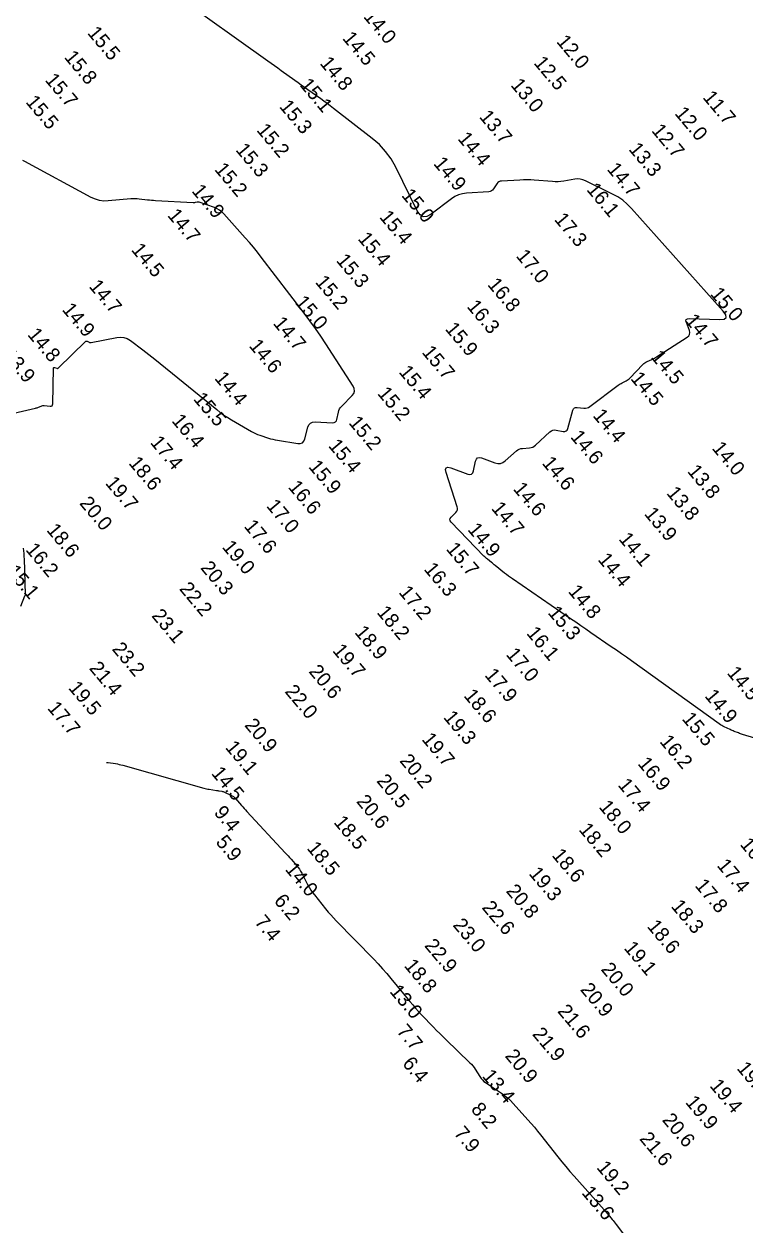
# Model space of a CAD drawing. Extents: x 988130 to 1132882, y 654656 to 841453.
# Drawn here: x 1024235.4 to 1024488.1, y 836447.7 to 836868.7 of the extents above; entities that cross this region are included whole.
import ezdxf

# ---------------------------------------------------------------- set-up
doc = ezdxf.new("R2010")
doc.units = 0
doc.layers.add('V-TOPO-MAJR', color=7, linetype='Continuous')
doc.layers.add('V-TOPO-SOUN', color=7, linetype='Continuous')

msp = doc.modelspace()

# ---------------------------------------------------------------- linework, layer by layer
at = {"layer": 'V-TOPO-MAJR'}
for points in [[(1024501.03, 836615.47), (1024487.3, 836619.64), (1024486.93, 836619.75), (1024486.57, 836619.88), (1024486.2, 836620.01), (1024485.84, 836620.15), (1024484.39, 836620.72), (1024484.03, 836620.87), (1024483.67, 836621.02), (1024483.32, 836621.18), (1024482.96, 836621.34), (1024480.87, 836622.31), (1024480.41, 836622.54), (1024479.96, 836622.79), (1024479.52, 836623.05), (1024479.1, 836623.34), (1024448.33, 836645.44), (1024446.57, 836646.7), (1024444.81, 836647.94), (1024443.04, 836649.18), (1024441.26, 836650.4), (1024434.13, 836655.29), (1024432.35, 836656.51), (1024430.57, 836657.74), (1024428.79, 836658.96), (1024427.01, 836660.18), (1024406.61, 836674.17), (1024405.92, 836674.65), (1024405.23, 836675.16), (1024404.55, 836675.67), (1024403.88, 836676.2), (1024400.57, 836678.85), (1024400.23, 836679.12), (1024399.9, 836679.39), (1024399.57, 836679.66), (1024399.23, 836679.94), (1024397.9, 836681.02), (1024397.58, 836681.3), (1024397.26, 836681.59), (1024396.94, 836681.88), (1024396.64, 836682.18), (1024385.11, 836694.04), (1024384.8, 836694.47), (1024384.7, 836694.9), (1024384.8, 836695.33), (1024385.12, 836695.76), (1024386.8, 836697.47), (1024387.14, 836697.91), (1024387.34, 836698.39), (1024387.38, 836698.91), (1024387.27, 836699.46), (1024383.36, 836711.46), (1024383.16, 836712.52), (1024383.37, 836713.14), (1024384, 836713.33), (1024385.05, 836713.09), (1024390.95, 836710.93), (1024391.69, 836710.77), (1024392.28, 836710.91), (1024392.7, 836711.33), (1024392.97, 836712.04), (1024393.72, 836715.46), (1024393.98, 836716.17), (1024394.41, 836716.59), (1024394.99, 836716.73), (1024395.73, 836716.57), (1024400.46, 836714.84), (1024401.45, 836714.61), (1024402.39, 836714.65), (1024403.27, 836714.96), (1024404.1, 836715.54), (1024408.04, 836719.04), (1024408.51, 836719.4), (1024409.02, 836719.67), (1024409.57, 836719.84), (1024410.16, 836719.93), (1024412.59, 836720.1), (1024413.17, 836720.19), (1024413.72, 836720.38), (1024414.23, 836720.65), (1024414.7, 836721.02), (1024419.77, 836725.69), (1024420.25, 836726.05), (1024420.77, 836726.28), (1024421.34, 836726.37), (1024421.94, 836726.32), (1024424.43, 836725.88), (1024424.99, 836725.85), (1024425.44, 836726.01), (1024425.78, 836726.35), (1024426.01, 836726.87), (1024427.79, 836733.31), (1024428.01, 836733.8), (1024428.33, 836734.13), (1024428.75, 836734.29), (1024429.29, 836734.3), (1024431.64, 836734.01), (1024432.22, 836733.99), (1024432.77, 836734.07), (1024433.28, 836734.27), (1024433.77, 836734.57), (1024443.73, 836742.04), (1024444.06, 836742.28), (1024444.39, 836742.5), (1024444.74, 836742.7), (1024445.09, 836742.88), (1024446.53, 836743.6), (1024446.88, 836743.79), (1024447.21, 836744.01), (1024447.52, 836744.26), (1024447.8, 836744.54), (1024452.33, 836749.3), (1024452.66, 836749.62), (1024453.02, 836749.91), (1024453.41, 836750.15), (1024453.82, 836750.36), (1024455.52, 836751.13), (1024455.94, 836751.33), (1024456.36, 836751.54), (1024456.76, 836751.77), (1024457.16, 836752.02), (1024467.88, 836758.91), (1024468.41, 836759.37), (1024468.71, 836759.89), (1024468.79, 836760.5), (1024468.63, 836761.18), (1024467.58, 836764.06), (1024467.44, 836764.68), (1024467.56, 836765.12), (1024467.94, 836765.38), (1024468.58, 836765.45), (1024479.18, 836765.12), (1024480.79, 836765.26), (1024481.54, 836765.79), (1024481.46, 836766.7), (1024480.53, 836768.02), (1024448.3, 836804.06), (1024446.84, 836805.55), (1024445.26, 836806.87), (1024443.56, 836808.04), (1024441.73, 836809.04), (1024432.2, 836813.72), (1024431.3, 836814.08), (1024430.38, 836814.3), (1024429.44, 836814.36), (1024428.48, 836814.27), (1024424.58, 836813.61), (1024423.61, 836813.48), (1024422.63, 836813.41), (1024421.65, 836813.39), (1024420.66, 836813.44), (1024414.27, 836813.92), (1024413.01, 836814), (1024411.76, 836814.03), (1024410.5, 836814.03), (1024409.24, 836813.98), (1024402.76, 836813.64), (1024402.26, 836813.56), (1024401.81, 836813.38), (1024401.44, 836813.08), (1024401.12, 836812.68), (1024399.98, 836810.86), (1024399.66, 836810.46), (1024399.28, 836810.16), (1024398.84, 836809.97), (1024398.34, 836809.88), (1024390.53, 836809.37), (1024389.09, 836809.17), (1024387.72, 836808.77), (1024386.43, 836808.18), (1024385.21, 836807.38), (1024378.14, 836801.98), (1024376.66, 836801.15), (1024375.35, 836801.07), (1024374.22, 836801.73), (1024373.26, 836803.13), (1024365.7, 836818.51), (1024364.08, 836821.39), (1024362.18, 836824.02), (1024359.98, 836826.41), (1024357.49, 836828.57), (1024343.87, 836839.11), (1024342.77, 836839.95), (1024341.66, 836840.78), (1024340.54, 836841.6), (1024339.41, 836842.41), (1024334.88, 836845.62), (1024333.75, 836846.43), (1024332.62, 836847.23), (1024331.49, 836848.04), (1024330.37, 836848.86), (1024325.61, 836852.3), (1024324.44, 836853.15), (1024323.27, 836853.99), (1024322.09, 836854.83), (1024320.92, 836855.67), (1024288.72, 836878.65)], [(1024230.3, 836731.93), (1024239.47, 836734), (1024239.73, 836734.07), (1024239.98, 836734.15), (1024240.23, 836734.24), (1024240.48, 836734.34), (1024241.47, 836734.77), (1024241.72, 836734.86), (1024241.97, 836734.91), (1024242.23, 836734.94), (1024242.49, 836734.93), (1024244.6, 836734.72), (1024244.98, 836734.73), (1024245.26, 836734.87), (1024245.43, 836735.13), (1024245.5, 836735.51), (1024245.78, 836747.99), (1024245.8, 836748.15), (1024245.87, 836748.25), (1024245.99, 836748.28), (1024246.15, 836748.24), (1024246.87, 836747.98), (1024247.04, 836747.93), (1024247.21, 836747.94), (1024247.36, 836748), (1024247.5, 836748.11), (1024256.99, 836757.39), (1024257.13, 836757.5), (1024257.28, 836757.55), (1024257.43, 836757.54), (1024257.6, 836757.47), (1024258.26, 836757.11), (1024258.43, 836757.03), (1024258.6, 836756.99), (1024258.78, 836756.98), (1024258.96, 836757), (1024267.91, 836758.82), (1024269.2, 836758.95), (1024270.43, 836758.82), (1024271.6, 836758.41), (1024272.71, 836757.73), (1024277.02, 836754.48), (1024278.09, 836753.67), (1024279.16, 836752.84), (1024280.22, 836752), (1024281.27, 836751.15), (1024302.95, 836733.5), (1024304.21, 836732.52), (1024305.5, 836731.58), (1024306.83, 836730.7), (1024308.2, 836729.87), (1024315.11, 836725.86), (1024315.81, 836725.47), (1024316.54, 836725.13), (1024317.28, 836724.82), (1024318.04, 836724.55), (1024321.1, 836723.55), (1024321.87, 836723.31), (1024322.65, 836723.11), (1024323.44, 836722.93), (1024324.23, 836722.78), (1024331.34, 836721.6), (1024332.27, 836721.58), (1024333, 836721.85), (1024333.55, 836722.41), (1024333.9, 836723.27), (1024334.93, 836727.3), (1024335.29, 836728.17), (1024335.84, 836728.78), (1024336.58, 836729.13), (1024337.53, 836729.21), (1024343.57, 836728.91), (1024344.14, 836728.97), (1024344.58, 836729.18), (1024344.9, 836729.55), (1024345.09, 836730.09), (1024345.62, 836732.57), (1024345.79, 836733.17), (1024346.03, 836733.72), (1024346.36, 836734.24), (1024346.77, 836734.71), (1024350.42, 836738.42), (1024351.01, 836739.2), (1024351.26, 836740.02), (1024351.18, 836740.88), (1024350.76, 836741.77), (1024341.22, 836756.53), (1024339.41, 836759.28), (1024337.54, 836761.98), (1024335.62, 836764.65), (1024333.65, 836767.28), (1024318.58, 836786.96), (1024317.23, 836788.7), (1024315.84, 836790.41), (1024314.41, 836792.1), (1024312.96, 836793.76), (1024305.48, 836802.12), (1024304.77, 836802.82), (1024303.99, 836803.42), (1024303.14, 836803.91), (1024302.23, 836804.3), (1024296.86, 836806.2), (1024296.68, 836806.25), (1024296.5, 836806.27), (1024296.32, 836806.26), (1024296.14, 836806.23), (1024295.41, 836806.06), (1024295.22, 836806.02), (1024295.04, 836806), (1024294.85, 836805.99), (1024294.67, 836805.99), (1024281.54, 836806.72), (1024280.82, 836806.76), (1024280.09, 836806.82), (1024279.37, 836806.89), (1024278.65, 836806.97), (1024275.77, 836807.3), (1024275.05, 836807.36), (1024274.33, 836807.39), (1024273.61, 836807.39), (1024272.89, 836807.34), (1024264.92, 836806.66), (1024263.37, 836806.63), (1024261.87, 836806.83), (1024260.42, 836807.25), (1024259.01, 836807.89), (1024235.66, 836820.48), (1024234.99, 836820.78)], [(1024234.31, 836664.61), (1024235.75, 836668.25), (1024235.76, 836668.28), (1024235.77, 836668.3), (1024235.79, 836668.33), (1024235.8, 836668.35), (1024235.88, 836668.43), (1024235.9, 836668.46), (1024235.91, 836668.48), (1024235.92, 836668.51), (1024235.92, 836668.53), (1024235.55, 836681.33), (1024235.53, 836681.77), (1024235.51, 836682.22), (1024235.47, 836682.67), (1024235.43, 836683.11), (1024235.23, 836684.89)], [(1024264.39, 836609.79), (1024264.92, 836609.78), (1024267.5, 836609.39), (1024268.14, 836609.28), (1024268.78, 836609.15), (1024269.41, 836609), (1024270.04, 836608.84), (1024298.4, 836600.81), (1024298.88, 836600.68), (1024299.37, 836600.57), (1024299.86, 836600.47), (1024300.36, 836600.4), (1024302.85, 836600.03), (1024303.09, 836600), (1024303.33, 836599.96), (1024303.57, 836599.92), (1024303.81, 836599.88), (1024304.76, 836599.72), (1024305, 836599.67), (1024305.23, 836599.61), (1024305.46, 836599.53), (1024305.68, 836599.43), (1024307.96, 836598.38), (1024308.4, 836598.15), (1024308.81, 836597.87), (1024309.18, 836597.56), (1024309.52, 836597.2), (1024311.61, 836594.75), (1024312.07, 836594.22), (1024312.54, 836593.7), (1024313.01, 836593.18), (1024313.48, 836592.66), (1024326.97, 836578.16), (1024327.49, 836577.6), (1024328, 836577.03), (1024328.51, 836576.46), (1024329.02, 836575.88), (1024331.03, 836573.57), (1024331.51, 836572.97), (1024331.96, 836572.36), (1024332.36, 836571.71), (1024332.74, 836571.05), (1024334.92, 836566.84), (1024335.43, 836565.92), (1024335.97, 836565.03), (1024336.57, 836564.18), (1024337.2, 836563.35), (1024341.14, 836558.46), (1024342.02, 836557.39), (1024342.94, 836556.34), (1024343.87, 836555.31), (1024344.83, 836554.3), (1024358, 836540.8), (1024359.56, 836539.17), (1024361.08, 836537.5), (1024362.57, 836535.81), (1024364.02, 836534.08), (1024370.67, 836525.97), (1024371.65, 836524.79), (1024372.65, 836523.64), (1024373.68, 836522.51), (1024374.73, 836521.39), (1024378.97, 836516.97), (1024380.04, 836515.88), (1024381.12, 836514.79), (1024382.2, 836513.71), (1024383.3, 836512.65), (1024391.73, 836504.57), (1024392.25, 836504.04), (1024392.74, 836503.47), (1024393.19, 836502.88), (1024393.6, 836502.25), (1024395.17, 836499.7), (1024395.6, 836499.08), (1024396.07, 836498.53), (1024396.61, 836498.02), (1024397.21, 836497.58), (1024402.74, 836493.85), (1024403.84, 836493.06), (1024404.89, 836492.2), (1024405.88, 836491.28), (1024406.82, 836490.31), (1024412.01, 836484.57), (1024413.17, 836483.26), (1024414.31, 836481.94), (1024415.42, 836480.6), (1024416.51, 836479.24), (1024422.56, 836471.55), (1024423.94, 836469.82), (1024425.34, 836468.12), (1024426.77, 836466.43), (1024428.23, 836464.77), (1024438.72, 836452.96), (1024439.09, 836452.55), (1024439.45, 836452.13), (1024439.8, 836451.72), (1024440.16, 836451.3), (1024441.57, 836449.61), (1024441.92, 836449.19), (1024442.26, 836448.76), (1024442.6, 836448.33), (1024442.94, 836447.89), (1024459.39, 836426.11)]]:
    msp.add_lwpolyline(points, dxfattribs=at)

# ---------------------------------------------------------------- texts
at = {"layer": 'V-TOPO-SOUN'}
for s, p in [('14.0 ', (1024354.16, 836871.19)), ('15.5 ', (1024257.42, 836865.42)), ('14.5 ', (1024346.79, 836863.58)), ('12.0 ', (1024421.83, 836862.4)), ('15.8 ', (1024249.29, 836856.95)), ('14.8 ', (1024338.87, 836854.82)), ('12.5 ', (1024413.85, 836854.94)), ('15.7 ', (1024242.54, 836848.96)), ('15.1 ', (1024331.83, 836847.21)), ('13.0 ', (1024405.76, 836847.18)), ('15.5 ', (1024235.77, 836841.25)), ('11.7 ', (1024473.1, 836842.85)), ('15.3 ', (1024324.69, 836839.64)), ('12.0 ', (1024463.26, 836837.23)), ('13.7 ', (1024394.76, 836836.05)), ('15.2 ', (1024316.72, 836831.37)), ('12.7 ', (1024455.14, 836831.21)), ('15.3 ', (1024309.37, 836824.46)), ('14.4 ', (1024387.18, 836828.39)), ('13.3 ', (1024447.14, 836824.68)), ('15.2 ', (1024301.96, 836817.61)), ('14.9 ', (1024378.69, 836819.66)), ('14.7 ', (1024439.54, 836817.66)), ('14.9 ', (1024293.97, 836810.05)), ('15.0 ', (1024367.5, 836808.52)), ('16.1 ', (1024432.37, 836810.53)), ('14.7 ', (1024285.47, 836801.5)), ('15.4 ', (1024359.77, 836800.91)), ('17.3 ', (1024421.06, 836800.06)), ('15.4 ', (1024352.2, 836793.29)), ('14.5 ', (1024272.79, 836789.41)), ('17.0 ', (1024407.67, 836787.24)), ('15.3 ', (1024344.61, 836785.68)), ('15.2 ', (1024337.26, 836778.12)), ('14.7 ', (1024257.94, 836776.61)), ('16.8 ', (1024397.64, 836777.23)), ('15.0 ', (1024475.73, 836773.94)), ('15.0 ', (1024330.15, 836771)), ('14.9 ', (1024248.53, 836768.46)), ('16.3 ', (1024390.41, 836769.54)), ('14.7 ', (1024322.49, 836763.65)), ('15.9 ', (1024382.79, 836761.69)), ('14.7 ', (1024466.96, 836764.59)), ('14.8 ', (1024236.42, 836759.69)), ('14.6 ', (1024314.06, 836755.76)), ('15.7 ', (1024374.66, 836753.51)), ('13.9 ', (1024227.62, 836752.41)), ('14.5 ', (1024454.92, 836751.84)), ('14.4 ', (1024301.96, 836744.39)), ('15.4 ', (1024366.57, 836746.59)), ('14.5 ', (1024447.77, 836744.31)), ('15.5 ', (1024294.57, 836737.11)), ('15.2 ', (1024359.06, 836739.06)), ('16.4 ', (1024286.93, 836729.51)), ('15.2 ', (1024348.97, 836728.81)), ('14.4 ', (1024434.55, 836731.32)), ('14.6 ', (1024426.71, 836723.84)), ('17.4 ', (1024279.42, 836721.89)), ('15.4 ', (1024341.84, 836720.74)), ('14.0 ', (1024476.33, 836719.87)), ('18.6 ', (1024271.87, 836714.64)), ('15.9 ', (1024334.9, 836713.38)), ('14.6 ', (1024416.75, 836714.66)), ('13.8 ', (1024467.7, 836711.77)), ('19.7 ', (1024263.68, 836707.64)), ('16.6 ', (1024327.78, 836706.25)), ('14.6 ', (1024406.61, 836705.63)), ('13.8 ', (1024460.38, 836704.12)), ('20.0 ', (1024254.63, 836700.58)), ('17.0 ', (1024320.14, 836699.63)), ('14.7 ', (1024398.99, 836698.78)), ('13.9 ', (1024452.59, 836696.86)), ('18.6 ', (1024243.1, 836691.15)), ('17.6 ', (1024312.31, 836692.49)), ('14.9 ', (1024390.68, 836691.36)), ('14.1 ', (1024443.66, 836688.02)), ('16.2 ', (1024235.74, 836684.31)), ('19.0 ', (1024304.63, 836685.23)), ('15.7 ', (1024383.15, 836684.55)), ('20.3 ', (1024297.05, 836677.94)), ('16.3 ', (1024375.36, 836677.47)), ('14.4 ', (1024436.32, 836680.82)), ('15.1 ', (1024229.07, 836676.6)), ('22.2 ', (1024289.64, 836670.57)), ('17.2 ', (1024366.54, 836669.34)), ('14.8 ', (1024425.92, 836669.66)), ('23.1 ', (1024279.91, 836661.15)), ('18.2 ', (1024358.86, 836662.3)), ('15.3 ', (1024418.8, 836662.2)), ('18.9 ', (1024351.06, 836655.33)), ('16.1 ', (1024411.29, 836655.02)), ('23.2 ', (1024266.04, 836649.47)), ('19.7 ', (1024343.32, 836648.92)), ('17.0 ', (1024404.14, 836647.56)), ('21.4 ', (1024258.04, 836642.73)), ('20.6 ', (1024335, 836641.6)), ('17.9 ', (1024396.62, 836640.36)), ('14.5 ', (1024481.61, 836641.07)), ('19.5 ', (1024250.74, 836635.85)), ('22.0 ', (1024326.6, 836634.58)), ('18.6 ', (1024389.32, 836633.11)), ('14.9 ', (1024473.76, 836633.02)), ('17.7 ', (1024243.39, 836628.75)), ('20.9 ', (1024312.48, 836622.77)), ('19.3 ', (1024382.2, 836625.53)), ('15.5 ', (1024465.82, 836625)), ('19.1 ', (1024305.72, 836614.99)), ('19.7 ', (1024374.62, 836617.81)), ('16.2 ', (1024457.99, 836617.04)), ('20.2 ', (1024366.85, 836610.29)), ('14.5 ', (1024300.84, 836605.91)), ('16.9 ', (1024450.3, 836609.28)), ('20.5 ', (1024358.77, 836603.23)), ('17.4 ', (1024443.34, 836601.81)), ('20.6 ', (1024351.7, 836596.04)), ('18.0 ', (1024436.67, 836594.14)), ('9.4', (1024301.75, 836592.12)), ('18.5 ', (1024343.76, 836588.72)), ('18.2 ', (1024429.66, 836586.15)), ('5.9', (1024302.4, 836581.77)), ('16.9 ', (1024486.16, 836580.98)), ('18.5 ', (1024334.33, 836579.65)), ('18.6 ', (1024420.21, 836577.18)), ('14.0 ', (1024326.69, 836572.28)), ('17.4 ', (1024478.06, 836573.6)), ('19.3 ', (1024412.14, 836570.74)), ('20.8 ', (1024404.15, 836564.63)), ('17.8 ', (1024470.35, 836566.55)), ('6.2', (1024322.79, 836561.18)), ('22.6 ', (1024395.69, 836558.83)), ('18.3 ', (1024461.98, 836559.28)), ('7.4', (1024316.01, 836553.74)), ('23.0 ', (1024385.5, 836552.7)), ('18.6 ', (1024453.59, 836552.23)), ('22.9 ', (1024375.54, 836545.51)), ('19.1 ', (1024445.45, 836544.67)), ('18.8 ', (1024368.43, 836538.45)), ('20.0 ', (1024437.41, 836537.19)), ('20.9 ', (1024430.17, 836530.08)), ('13.0 ', (1024363.36, 836529.43)), ('21.6 ', (1024422.18, 836522.5)), ('7.7', (1024365.81, 836515.48)), ('21.9 ', (1024413.36, 836514.46)), ('20.9 ', (1024403.78, 836506.82)), ('6.4', (1024367.8, 836504.15)), ('19.1 ', (1024485.04, 836502.47)), ('13.4 ', (1024395.79, 836499.76)), ('19.4 ', (1024475.52, 836496.37)), ('8.2', (1024391.84, 836488.09)), ('19.9 ', (1024467, 836490.59)), ('20.6 ', (1024458.87, 836484.38)), ('7.9', (1024385.87, 836479.71)), ('21.6 ', (1024450.92, 836477.8)), ('19.2 ', (1024435.89, 836467.71)), ('13.6 ', (1024430.64, 836458.87))]:
    msp.add_text(s, height=5, rotation=310, dxfattribs=at).set_placement(p)

doc.saveas('drawing.dxf')
